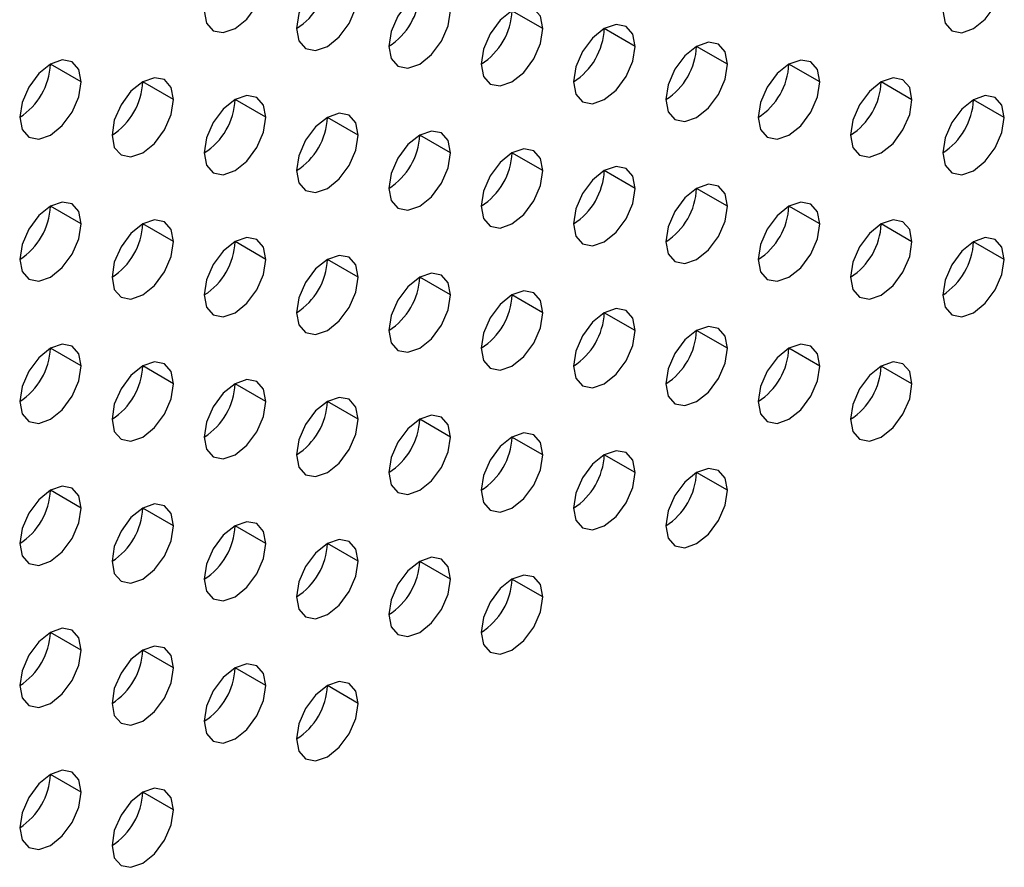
# Model space of a CAD drawing. Header units: millimetres. Extents: x 0 to 1118, y 0 to 864.
# Tile 288 of 397: x 996.19 to 998.45, y 673.03 to 674.98. Entities that reach past the tile are written whole.
import ezdxf

# ---------------------------------------------------------------- set-up
doc = ezdxf.new("R2010")
doc.units = ezdxf.units.MM

msp = doc.modelspace()

# ---------------------------------------------------------------- linework, layer by layer
at = {"color": 7, "linetype": 'Continuous', "lineweight": 25}
for p, q in [((997.3937, 674.9578), (997.323, 674.9986)), ((997.6058, 674.917), (997.5351, 674.9578)), ((997.818, 674.8761), (997.7473, 674.917)), ((996.3331, 674.8354), (996.2623, 674.8763)), ((998.0301, 674.8353), (997.9594, 674.8761)), ((996.5452, 674.7946), (996.4745, 674.8354)), ((998.2422, 674.7944), (998.1715, 674.8353)), ((996.7573, 674.7538), (996.6866, 674.7946)), ((998.4544, 674.7536), (998.3837, 674.7944)), ((996.9694, 674.7129), (996.8987, 674.7537)), ((997.1816, 674.6721), (997.1109, 674.7129)), ((997.3937, 674.6312), (997.323, 674.672)), ((997.6058, 674.5904), (997.5351, 674.6312)), ((997.818, 674.5495), (997.7473, 674.5903)), ((996.3331, 674.5088), (996.2623, 674.5497)), ((998.0301, 674.5087), (997.9594, 674.5495)), ((996.5452, 674.468), (996.4745, 674.5088)), ((998.2422, 674.4678), (998.1715, 674.5086)), ((996.7573, 674.4271), (996.6866, 674.468)), ((998.4544, 674.427), (998.3837, 674.4678)), ((996.9694, 674.3863), (996.8987, 674.4271)), ((997.1816, 674.3454), (997.1109, 674.3863)), ((997.3937, 674.3046), (997.323, 674.3454)), ((997.6058, 674.2637), (997.5351, 674.3046)), ((997.818, 674.2229), (997.7473, 674.2637)), ((996.3331, 674.1822), (996.2623, 674.223)), ((998.0301, 674.1821), (997.9594, 674.2229)), ((996.5452, 674.1414), (996.4745, 674.1822)), ((998.2422, 674.1412), (998.1715, 674.182)), ((996.7573, 674.1005), (996.6866, 674.1413)), ((996.9694, 674.0597), (996.8987, 674.1005)), ((997.1816, 674.0188), (997.1109, 674.0596)), ((997.3937, 673.978), (997.323, 674.0188)), ((997.6058, 673.9371), (997.5351, 673.978)), ((997.818, 673.8963), (997.7473, 673.9371)), ((996.3331, 673.8556), (996.2623, 673.8964)), ((996.5452, 673.8148), (996.4745, 673.8556)), ((996.7573, 673.7739), (996.6866, 673.8147)), ((996.9694, 673.7331), (996.8987, 673.7739)), ((997.1816, 673.6922), (997.1109, 673.733)), ((997.3937, 673.6514), (997.323, 673.6922)), ((996.3331, 673.529), (996.2623, 673.5698)), ((996.5452, 673.4881), (996.4745, 673.529)), ((996.7573, 673.4473), (996.6866, 673.4881)), ((996.9694, 673.4064), (996.8987, 673.4473)), ((996.3331, 673.2024), (996.2623, 673.2432)), ((996.5452, 673.1615), (996.4745, 673.2023))]:
    msp.add_line(p, q, dxfattribs=at)
at = {"color": 7, "linetype": 'Continuous', "lineweight": 25, "flags": 128}
for points in [[(996.9694, 675.0395), (996.9641, 675.0677), (996.9487, 675.0853), (996.9258, 675.0898), (996.8987, 675.0804), (996.8717, 675.0585), (996.8487, 675.0276), (996.8334, 674.9922), (996.828, 674.9579)], [(996.6159, 674.9987), (996.6213, 674.9706), (996.6366, 674.9529), (996.6595, 674.9485), (996.6866, 674.9579), (996.7137, 674.9797), (996.7366, 675.0107), (996.7519, 675.046), (996.7573, 675.0804)], [(998.313, 674.9986), (998.3183, 674.9704), (998.3337, 674.9528), (998.3566, 674.9483), (998.3837, 674.9577), (998.4107, 674.9796), (998.4337, 675.0105), (998.449, 675.0459), (998.4544, 675.0802)], [(997.1816, 674.9987), (997.1762, 675.0268), (997.1609, 675.0445), (997.1379, 675.0489), (997.1109, 675.0395), (997.0838, 675.0177), (997.0609, 674.9867), (997.0455, 674.9514), (997.0402, 674.917)], [(996.828, 674.9579), (996.8334, 674.9297), (996.8487, 674.9121), (996.8717, 674.9076), (996.8987, 674.917), (996.9258, 674.9389), (996.9487, 674.9698), (996.9641, 675.0052), (996.9694, 675.0395)], [(997.0402, 674.917), (997.0455, 674.8889), (997.0609, 674.8713), (997.0838, 674.8668), (997.1109, 674.8762), (997.1379, 674.898), (997.1609, 674.929), (997.1762, 674.9643), (997.1816, 674.9987)], [(997.3937, 674.9578), (997.3883, 674.986), (997.373, 675.0036), (997.3501, 675.0081), (997.323, 674.9987), (997.2959, 674.9768), (997.273, 674.9459), (997.2577, 674.9105), (997.2523, 674.8762)], [(997.2523, 674.8762), (997.2577, 674.848), (997.273, 674.8304), (997.2959, 674.8259), (997.323, 674.8354), (997.3501, 674.8572), (997.373, 674.8881), (997.3883, 674.9235), (997.3937, 674.9578)], [(997.6058, 674.917), (997.6005, 674.9451), (997.5851, 674.9628), (997.5622, 674.9672), (997.5351, 674.9578), (997.5081, 674.936), (997.4851, 674.905), (997.4698, 674.8697), (997.4644, 674.8353)], [(997.4644, 674.8353), (997.4698, 674.8072), (997.4851, 674.7896), (997.5081, 674.7851), (997.5351, 674.7945), (997.5622, 674.8163), (997.5851, 674.8473), (997.6005, 674.8826), (997.6058, 674.917)], [(997.818, 674.8761), (997.8126, 674.9043), (997.7973, 674.9219), (997.7743, 674.9264), (997.7473, 674.917), (997.7202, 674.8951), (997.6973, 674.8642), (997.6819, 674.8288), (997.6766, 674.7945)], [(996.3331, 674.8354), (996.3277, 674.8636), (996.3123, 674.8812), (996.2894, 674.8857), (996.2623, 674.8763), (996.2353, 674.8544), (996.2123, 674.8235), (996.197, 674.7882), (996.1916, 674.7538)], [(998.0301, 674.8353), (998.0247, 674.8634), (998.0094, 674.8811), (997.9865, 674.8855), (997.9594, 674.8761), (997.9323, 674.8543), (997.9094, 674.8233), (997.8941, 674.788), (997.8887, 674.7536)], [(997.6766, 674.7945), (997.6819, 674.7664), (997.6973, 674.7487), (997.7202, 674.7443), (997.7473, 674.7537), (997.7743, 674.7755), (997.7973, 674.8064), (997.8126, 674.8418), (997.818, 674.8761)], [(996.5452, 674.7946), (996.5398, 674.8227), (996.5245, 674.8404), (996.5015, 674.8448), (996.4745, 674.8354), (996.4474, 674.8136), (996.4245, 674.7827), (996.4091, 674.7473), (996.4038, 674.713)], [(998.2422, 674.7944), (998.2369, 674.8226), (998.2215, 674.8402), (998.1986, 674.8447), (998.1715, 674.8353), (998.1445, 674.8134), (998.1215, 674.7825), (998.1062, 674.7472), (998.1008, 674.7128)], [(996.1916, 674.7538), (996.197, 674.7257), (996.2123, 674.708), (996.2353, 674.7036), (996.2623, 674.713), (996.2894, 674.7348), (996.3123, 674.7658), (996.3277, 674.8011), (996.3331, 674.8354)], [(997.8887, 674.7536), (997.8941, 674.7255), (997.9094, 674.7079), (997.9323, 674.7034), (997.9594, 674.7128), (997.9865, 674.7346), (998.0094, 674.7656), (998.0247, 674.8009), (998.0301, 674.8353)], [(996.7573, 674.7538), (996.7519, 674.7819), (996.7366, 674.7995), (996.7137, 674.804), (996.6866, 674.7946), (996.6595, 674.7727), (996.6366, 674.7418), (996.6213, 674.7065), (996.6159, 674.6721)], [(998.4544, 674.7536), (998.449, 674.7817), (998.4337, 674.7994), (998.4107, 674.8038), (998.3837, 674.7944), (998.3566, 674.7726), (998.3337, 674.7416), (998.3183, 674.7063), (998.313, 674.672)], [(996.4038, 674.713), (996.4091, 674.6848), (996.4245, 674.6672), (996.4474, 674.6627), (996.4745, 674.6721), (996.5015, 674.694), (996.5245, 674.7249), (996.5398, 674.7602), (996.5452, 674.7946)], [(998.1008, 674.7128), (998.1062, 674.6847), (998.1215, 674.667), (998.1445, 674.6626), (998.1715, 674.672), (998.1986, 674.6938), (998.2215, 674.7247), (998.2369, 674.7601), (998.2422, 674.7944)], [(996.6159, 674.6721), (996.6213, 674.644), (996.6366, 674.6263), (996.6595, 674.6219), (996.6866, 674.6313), (996.7137, 674.6531), (996.7366, 674.6841), (996.7519, 674.7194), (996.7573, 674.7538)], [(996.9694, 674.7129), (996.9641, 674.741), (996.9487, 674.7587), (996.9258, 674.7631), (996.8987, 674.7537), (996.8717, 674.7319), (996.8487, 674.701), (996.8334, 674.6656), (996.828, 674.6313)], [(998.313, 674.672), (998.3183, 674.6438), (998.3337, 674.6262), (998.3566, 674.6217), (998.3837, 674.6311), (998.4107, 674.653), (998.4337, 674.6839), (998.449, 674.7192), (998.4544, 674.7536)], [(996.828, 674.6313), (996.8334, 674.6031), (996.8487, 674.5855), (996.8717, 674.581), (996.8987, 674.5904), (996.9258, 674.6123), (996.9487, 674.6432), (996.9641, 674.6786), (996.9694, 674.7129)], [(997.1816, 674.6721), (997.1762, 674.7002), (997.1609, 674.7178), (997.1379, 674.7223), (997.1109, 674.7129), (997.0838, 674.6911), (997.0609, 674.6601), (997.0455, 674.6248), (997.0402, 674.5904)], [(997.0402, 674.5904), (997.0455, 674.5623), (997.0609, 674.5446), (997.0838, 674.5402), (997.1109, 674.5496), (997.1379, 674.5714), (997.1609, 674.6024), (997.1762, 674.6377), (997.1816, 674.6721)], [(997.3937, 674.6312), (997.3883, 674.6594), (997.373, 674.677), (997.3501, 674.6815), (997.323, 674.672), (997.2959, 674.6502), (997.273, 674.6193), (997.2577, 674.5839), (997.2523, 674.5496)], [(997.6058, 674.5904), (997.6005, 674.6185), (997.5851, 674.6361), (997.5622, 674.6406), (997.5351, 674.6312), (997.5081, 674.6094), (997.4851, 674.5784), (997.4698, 674.5431), (997.4644, 674.5087)], [(997.2523, 674.5496), (997.2577, 674.5214), (997.273, 674.5038), (997.2959, 674.4993), (997.323, 674.5087), (997.3501, 674.5306), (997.373, 674.5615), (997.3883, 674.5969), (997.3937, 674.6312)], [(997.818, 674.5495), (997.8126, 674.5777), (997.7973, 674.5953), (997.7743, 674.5998), (997.7473, 674.5904), (997.7202, 674.5685), (997.6973, 674.5376), (997.6819, 674.5022), (997.6766, 674.4679)], [(997.4644, 674.5087), (997.4698, 674.4806), (997.4851, 674.4629), (997.5081, 674.4585), (997.5351, 674.4679), (997.5622, 674.4897), (997.5851, 674.5207), (997.6005, 674.556), (997.6058, 674.5904)], [(996.3331, 674.5088), (996.3277, 674.537), (996.3123, 674.5546), (996.2894, 674.5591), (996.2623, 674.5497), (996.2353, 674.5278), (996.2123, 674.4969), (996.197, 674.4615), (996.1916, 674.4272)], [(997.6766, 674.4679), (997.6819, 674.4397), (997.6973, 674.4221), (997.7202, 674.4176), (997.7473, 674.427), (997.7743, 674.4489), (997.7973, 674.4798), (997.8126, 674.5152), (997.818, 674.5495)], [(998.0301, 674.5087), (998.0247, 674.5368), (998.0094, 674.5545), (997.9865, 674.5589), (997.9594, 674.5495), (997.9323, 674.5277), (997.9094, 674.4967), (997.8941, 674.4614), (997.8887, 674.427)], [(996.1916, 674.4272), (996.197, 674.399), (996.2123, 674.3814), (996.2353, 674.377), (996.2623, 674.3864), (996.2894, 674.4082), (996.3123, 674.4391), (996.3277, 674.4745), (996.3331, 674.5088)], [(996.5452, 674.468), (996.5398, 674.4961), (996.5245, 674.5138), (996.5015, 674.5182), (996.4745, 674.5088), (996.4474, 674.487), (996.4245, 674.456), (996.4091, 674.4207), (996.4038, 674.3863)], [(997.8887, 674.427), (997.8941, 674.3989), (997.9094, 674.3812), (997.9323, 674.3768), (997.9594, 674.3862), (997.9865, 674.408), (998.0094, 674.439), (998.0247, 674.4743), (998.0301, 674.5087)], [(998.2422, 674.4678), (998.2369, 674.496), (998.2215, 674.5136), (998.1986, 674.5181), (998.1715, 674.5087), (998.1445, 674.4868), (998.1215, 674.4559), (998.1062, 674.4205), (998.1008, 674.3862)], [(996.4038, 674.3863), (996.4091, 674.3582), (996.4245, 674.3406), (996.4474, 674.3361), (996.4745, 674.3455), (996.5015, 674.3673), (996.5245, 674.3983), (996.5398, 674.4336), (996.5452, 674.468)], [(996.7573, 674.4271), (996.7519, 674.4553), (996.7366, 674.4729), (996.7137, 674.4774), (996.6866, 674.468), (996.6595, 674.4461), (996.6366, 674.4152), (996.6213, 674.3799), (996.6159, 674.3455)], [(998.1008, 674.3862), (998.1062, 674.358), (998.1215, 674.3404), (998.1445, 674.3359), (998.1715, 674.3453), (998.1986, 674.3672), (998.2215, 674.3981), (998.2369, 674.4335), (998.2422, 674.4678)], [(998.4544, 674.427), (998.449, 674.4551), (998.4337, 674.4728), (998.4107, 674.4772), (998.3837, 674.4678), (998.3566, 674.446), (998.3337, 674.415), (998.3183, 674.3797), (998.313, 674.3453)], [(996.9694, 674.3863), (996.9641, 674.4144), (996.9487, 674.4321), (996.9258, 674.4365), (996.8987, 674.4271), (996.8717, 674.4053), (996.8487, 674.3743), (996.8334, 674.339), (996.828, 674.3046)], [(996.6159, 674.3455), (996.6213, 674.3174), (996.6366, 674.2997), (996.6595, 674.2953), (996.6866, 674.3047), (996.7137, 674.3265), (996.7366, 674.3574), (996.7519, 674.3928), (996.7573, 674.4271)], [(998.313, 674.3453), (998.3183, 674.3172), (998.3337, 674.2996), (998.3566, 674.2951), (998.3837, 674.3045), (998.4107, 674.3263), (998.4337, 674.3573), (998.449, 674.3926), (998.4544, 674.427)], [(997.1816, 674.3454), (997.1762, 674.3736), (997.1609, 674.3912), (997.1379, 674.3957), (997.1109, 674.3863), (997.0838, 674.3644), (997.0609, 674.3335), (997.0455, 674.2982), (997.0402, 674.2638)], [(996.828, 674.3046), (996.8334, 674.2765), (996.8487, 674.2589), (996.8717, 674.2544), (996.8987, 674.2638), (996.9258, 674.2857), (996.9487, 674.3166), (996.9641, 674.3519), (996.9694, 674.3863)], [(997.0402, 674.2638), (997.0455, 674.2357), (997.0609, 674.218), (997.0838, 674.2136), (997.1109, 674.223), (997.1379, 674.2448), (997.1609, 674.2757), (997.1762, 674.3111), (997.1816, 674.3454)], [(997.3937, 674.3046), (997.3883, 674.3327), (997.373, 674.3504), (997.3501, 674.3548), (997.323, 674.3454), (997.2959, 674.3236), (997.273, 674.2926), (997.2577, 674.2573), (997.2523, 674.223)], [(997.2523, 674.223), (997.2577, 674.1948), (997.273, 674.1772), (997.2959, 674.1727), (997.323, 674.1821), (997.3501, 674.204), (997.373, 674.2349), (997.3883, 674.2702), (997.3937, 674.3046)], [(997.6058, 674.2637), (997.6005, 674.2919), (997.5851, 674.3095), (997.5622, 674.314), (997.5351, 674.3046), (997.5081, 674.2827), (997.4851, 674.2518), (997.4698, 674.2165), (997.4644, 674.1821)], [(997.4644, 674.1821), (997.4698, 674.154), (997.4851, 674.1363), (997.5081, 674.1319), (997.5351, 674.1413), (997.5622, 674.1631), (997.5851, 674.1941), (997.6005, 674.2294), (997.6058, 674.2637)], [(997.818, 674.2229), (997.8126, 674.251), (997.7973, 674.2687), (997.7743, 674.2731), (997.7473, 674.2637), (997.7202, 674.2419), (997.6973, 674.211), (997.6819, 674.1756), (997.6766, 674.1413)], [(996.3331, 674.1822), (996.3277, 674.2104), (996.3123, 674.228), (996.2894, 674.2325), (996.2623, 674.223), (996.2353, 674.2012), (996.2123, 674.1703), (996.197, 674.1349), (996.1916, 674.1006)], [(998.0301, 674.1821), (998.0247, 674.2102), (998.0094, 674.2278), (997.9865, 674.2323), (997.9594, 674.2229), (997.9323, 674.2011), (997.9094, 674.1701), (997.8941, 674.1348), (997.8887, 674.1004)], [(997.6766, 674.1413), (997.6819, 674.1131), (997.6973, 674.0955), (997.7202, 674.091), (997.7473, 674.1004), (997.7743, 674.1223), (997.7973, 674.1532), (997.8126, 674.1885), (997.818, 674.2229)], [(996.5452, 674.1414), (996.5398, 674.1695), (996.5245, 674.1871), (996.5015, 674.1916), (996.4745, 674.1822), (996.4474, 674.1604), (996.4245, 674.1294), (996.4091, 674.0941), (996.4038, 674.0597)], [(998.2422, 674.1412), (998.2369, 674.1693), (998.2215, 674.187), (998.1986, 674.1914), (998.1715, 674.182), (998.1445, 674.1602), (998.1215, 674.1293), (998.1062, 674.0939), (998.1008, 674.0596)], [(996.1916, 674.1006), (996.197, 674.0724), (996.2123, 674.0548), (996.2353, 674.0503), (996.2623, 674.0597), (996.2894, 674.0816), (996.3123, 674.1125), (996.3277, 674.1479), (996.3331, 674.1822)], [(997.8887, 674.1004), (997.8941, 674.0723), (997.9094, 674.0546), (997.9323, 674.0502), (997.9594, 674.0596), (997.9865, 674.0814), (998.0094, 674.1124), (998.0247, 674.1477), (998.0301, 674.1821)], [(996.4038, 674.0597), (996.4091, 674.0316), (996.4245, 674.0139), (996.4474, 674.0095), (996.4745, 674.0189), (996.5015, 674.0407), (996.5245, 674.0717), (996.5398, 674.107), (996.5452, 674.1414)], [(996.7573, 674.1005), (996.7519, 674.1287), (996.7366, 674.1463), (996.7137, 674.1508), (996.6866, 674.1414), (996.6595, 674.1195), (996.6366, 674.0886), (996.6213, 674.0532), (996.6159, 674.0189)], [(998.1008, 674.0596), (998.1062, 674.0314), (998.1215, 674.0138), (998.1445, 674.0093), (998.1715, 674.0187), (998.1986, 674.0406), (998.2215, 674.0715), (998.2369, 674.1069), (998.2422, 674.1412)], [(996.6159, 674.0189), (996.6213, 673.9907), (996.6366, 673.9731), (996.6595, 673.9686), (996.6866, 673.978), (996.7137, 673.9999), (996.7366, 674.0308), (996.7519, 674.0662), (996.7573, 674.1005)], [(996.9694, 674.0597), (996.9641, 674.0878), (996.9487, 674.1055), (996.9258, 674.1099), (996.8987, 674.1005), (996.8717, 674.0787), (996.8487, 674.0477), (996.8334, 674.0124), (996.828, 673.978)], [(996.828, 673.978), (996.8334, 673.9499), (996.8487, 673.9323), (996.8717, 673.9278), (996.8987, 673.9372), (996.9258, 673.959), (996.9487, 673.99), (996.9641, 674.0253), (996.9694, 674.0597)], [(997.1816, 674.0188), (997.1762, 674.047), (997.1609, 674.0646), (997.1379, 674.0691), (997.1109, 674.0597), (997.0838, 674.0378), (997.0609, 674.0069), (997.0455, 673.9715), (997.0402, 673.9372)], [(997.3937, 673.978), (997.3883, 674.0061), (997.373, 674.0238), (997.3501, 674.0282), (997.323, 674.0188), (997.2959, 673.997), (997.273, 673.966), (997.2577, 673.9307), (997.2523, 673.8963)], [(997.0402, 673.9372), (997.0455, 673.909), (997.0609, 673.8914), (997.0838, 673.8869), (997.1109, 673.8964), (997.1379, 673.9182), (997.1609, 673.9491), (997.1762, 673.9845), (997.1816, 674.0188)], [(997.6058, 673.9371), (997.6005, 673.9653), (997.5851, 673.9829), (997.5622, 673.9874), (997.5351, 673.978), (997.5081, 673.9561), (997.4851, 673.9252), (997.4698, 673.8898), (997.4644, 673.8555)], [(997.2523, 673.8963), (997.2577, 673.8682), (997.273, 673.8506), (997.2959, 673.8461), (997.323, 673.8555), (997.3501, 673.8773), (997.373, 673.9083), (997.3883, 673.9436), (997.3937, 673.978)], [(997.4644, 673.8555), (997.4698, 673.8274), (997.4851, 673.8097), (997.5081, 673.8053), (997.5351, 673.8147), (997.5622, 673.8365), (997.5851, 673.8674), (997.6005, 673.9028), (997.6058, 673.9371)], [(997.818, 673.8963), (997.8126, 673.9244), (997.7973, 673.9421), (997.7743, 673.9465), (997.7473, 673.9371), (997.7202, 673.9153), (997.6973, 673.8843), (997.6819, 673.849), (997.6766, 673.8146)], [(996.3331, 673.8556), (996.3277, 673.8837), (996.3123, 673.9014), (996.2894, 673.9058), (996.2623, 673.8964), (996.2353, 673.8746), (996.2123, 673.8437), (996.197, 673.8083), (996.1916, 673.774)], [(997.6766, 673.8146), (997.6819, 673.7865), (997.6973, 673.7689), (997.7202, 673.7644), (997.7473, 673.7738), (997.7743, 673.7956), (997.7973, 673.8266), (997.8126, 673.8619), (997.818, 673.8963)], [(996.1916, 673.774), (996.197, 673.7458), (996.2123, 673.7282), (996.2353, 673.7237), (996.2623, 673.7331), (996.2894, 673.755), (996.3123, 673.7859), (996.3277, 673.8212), (996.3331, 673.8556)], [(996.5452, 673.8148), (996.5398, 673.8429), (996.5245, 673.8605), (996.5015, 673.865), (996.4745, 673.8556), (996.4474, 673.8337), (996.4245, 673.8028), (996.4091, 673.7675), (996.4038, 673.7331)], [(996.7573, 673.7739), (996.7519, 673.802), (996.7366, 673.8197), (996.7137, 673.8241), (996.6866, 673.8147), (996.6595, 673.7929), (996.6366, 673.762), (996.6213, 673.7266), (996.6159, 673.6923)], [(996.4038, 673.7331), (996.4091, 673.705), (996.4245, 673.6873), (996.4474, 673.6829), (996.4745, 673.6923), (996.5015, 673.7141), (996.5245, 673.7451), (996.5398, 673.7804), (996.5452, 673.8148)], [(996.9694, 673.7331), (996.9641, 673.7612), (996.9487, 673.7788), (996.9258, 673.7833), (996.8987, 673.7739), (996.8717, 673.7521), (996.8487, 673.7211), (996.8334, 673.6858), (996.828, 673.6514)], [(996.6159, 673.6923), (996.6213, 673.6641), (996.6366, 673.6465), (996.6595, 673.642), (996.6866, 673.6514), (996.7137, 673.6733), (996.7366, 673.7042), (996.7519, 673.7395), (996.7573, 673.7739)], [(996.828, 673.6514), (996.8334, 673.6233), (996.8487, 673.6056), (996.8717, 673.6012), (996.8987, 673.6106), (996.9258, 673.6324), (996.9487, 673.6634), (996.9641, 673.6987), (996.9694, 673.7331)], [(997.1816, 673.6922), (997.1762, 673.7204), (997.1609, 673.738), (997.1379, 673.7424), (997.1109, 673.733), (997.0838, 673.7112), (997.0609, 673.6803), (997.0455, 673.6449), (997.0402, 673.6106)], [(997.0402, 673.6106), (997.0455, 673.5824), (997.0609, 673.5648), (997.0838, 673.5603), (997.1109, 673.5697), (997.1379, 673.5916), (997.1609, 673.6225), (997.1762, 673.6579), (997.1816, 673.6922)], [(997.3937, 673.6514), (997.3883, 673.6795), (997.373, 673.6971), (997.3501, 673.7016), (997.323, 673.6922), (997.2959, 673.6704), (997.273, 673.6394), (997.2577, 673.6041), (997.2523, 673.5697)], [(997.2523, 673.5697), (997.2577, 673.5416), (997.273, 673.5239), (997.2959, 673.5195), (997.323, 673.5289), (997.3501, 673.5507), (997.373, 673.5817), (997.3883, 673.617), (997.3937, 673.6514)], [(996.3331, 673.529), (996.3277, 673.5571), (996.3123, 673.5748), (996.2894, 673.5792), (996.2623, 673.5698), (996.2353, 673.548), (996.2123, 673.517), (996.197, 673.4817), (996.1916, 673.4473)], [(996.1916, 673.4473), (996.197, 673.4192), (996.2123, 673.4016), (996.2353, 673.3971), (996.2623, 673.4065), (996.2894, 673.4283), (996.3123, 673.4593), (996.3277, 673.4946), (996.3331, 673.529)], [(996.5452, 673.4881), (996.5398, 673.5163), (996.5245, 673.5339), (996.5015, 673.5384), (996.4745, 673.529), (996.4474, 673.5071), (996.4245, 673.4762), (996.4091, 673.4408), (996.4038, 673.4065)], [(996.4038, 673.4065), (996.4091, 673.3784), (996.4245, 673.3607), (996.4474, 673.3563), (996.4745, 673.3657), (996.5015, 673.3875), (996.5245, 673.4184), (996.5398, 673.4538), (996.5452, 673.4881)], [(996.7573, 673.4473), (996.7519, 673.4754), (996.7366, 673.4931), (996.7137, 673.4975), (996.6866, 673.4881), (996.6595, 673.4663), (996.6366, 673.4353), (996.6213, 673.4), (996.6159, 673.3656)], [(996.6159, 673.3656), (996.6213, 673.3375), (996.6366, 673.3199), (996.6595, 673.3154), (996.6866, 673.3248), (996.7137, 673.3466), (996.7366, 673.3776), (996.7519, 673.4129), (996.7573, 673.4473)], [(996.9694, 673.4064), (996.9641, 673.4346), (996.9487, 673.4522), (996.9258, 673.4567), (996.8987, 673.4473), (996.8717, 673.4254), (996.8487, 673.3945), (996.8334, 673.3592), (996.828, 673.3248)], [(996.828, 673.3248), (996.8334, 673.2967), (996.8487, 673.279), (996.8717, 673.2746), (996.8987, 673.284), (996.9258, 673.3058), (996.9487, 673.3367), (996.9641, 673.3721), (996.9694, 673.4064)], [(996.3331, 673.2024), (996.3277, 673.2305), (996.3123, 673.2481), (996.2894, 673.2526), (996.2623, 673.2432), (996.2353, 673.2214), (996.2123, 673.1904), (996.197, 673.1551), (996.1916, 673.1207)], [(996.5452, 673.1615), (996.5398, 673.1897), (996.5245, 673.2073), (996.5015, 673.2118), (996.4745, 673.2024), (996.4474, 673.1805), (996.4245, 673.1496), (996.4091, 673.1142), (996.4038, 673.0799)], [(996.1916, 673.1207), (996.197, 673.0926), (996.2123, 673.0749), (996.2353, 673.0705), (996.2623, 673.0799), (996.2894, 673.1017), (996.3123, 673.1327), (996.3277, 673.168), (996.3331, 673.2024)], [(996.4038, 673.0799), (996.4091, 673.0517), (996.4245, 673.0341), (996.4474, 673.0296), (996.4745, 673.039), (996.5015, 673.0609), (996.5245, 673.0918), (996.5398, 673.1272), (996.5452, 673.1615)]]:
    msp.add_lwpolyline(points, dxfattribs=at)
at = {"color": 7, "linetype": 'Continuous', "lineweight": 25}
for centre in [(996.7452, 675.0873), (996.9573, 675.0465), (997.1695, 675.0056), (997.3816, 674.9648), (997.5937, 674.9239), (996.1088, 674.8833), (997.8059, 674.8831), (996.321, 674.8424), (998.018, 674.8422), (996.5331, 674.8016), (998.2301, 674.8014), (996.7452, 674.7607), (996.9573, 674.7199), (997.1695, 674.679), (997.3816, 674.6382), (997.5937, 674.5973), (996.1088, 674.5566), (997.8059, 674.5565), (996.321, 674.5158), (998.018, 674.5156), (996.5331, 674.4749), (998.2301, 674.4748), (996.7452, 674.4341), (996.9573, 674.3932), (997.1695, 674.3524), (997.3816, 674.3116), (997.5937, 674.2707), (996.1088, 674.23), (997.8059, 674.2299), (996.321, 674.1892), (998.018, 674.189), (996.5331, 674.1483), (996.7452, 674.1075), (996.9573, 674.0666), (997.1695, 674.0258), (997.3816, 673.9849), (997.5937, 673.9441), (996.1088, 673.9034), (996.321, 673.8626), (996.5331, 673.8217), (996.7452, 673.7809), (996.9573, 673.74), (997.1695, 673.6992), (996.1088, 673.5768), (996.321, 673.5359), (996.5331, 673.4951), (996.7452, 673.4542), (996.1088, 673.2502), (996.321, 673.2093)]:
    msp.add_arc(centre, 0.1537, 302.6055, 357.3945, dxfattribs=at)

doc.saveas('drawing.dxf')
